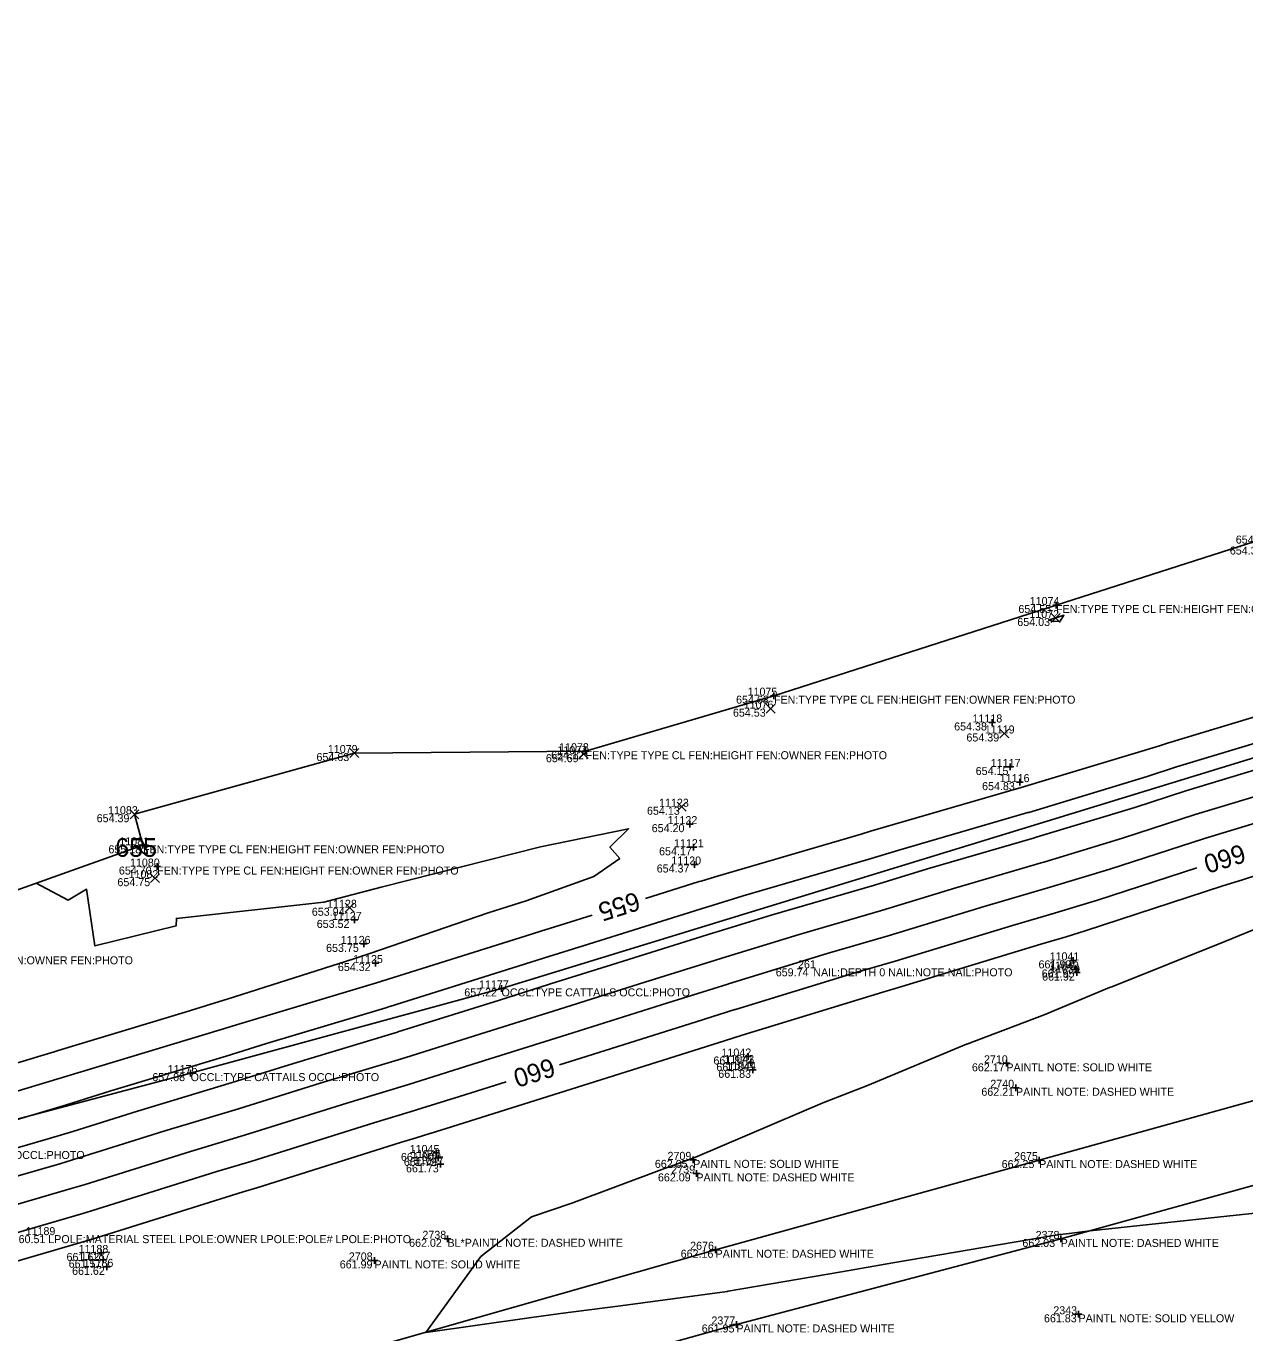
# Model space of a CAD drawing. Extents: x 2129350 to 2137777, y 657588 to 659885.
# Drawn here: x 2130364.3 to 2130547.1, y 657998.8 to 658194.8 of the extents above; entities that cross this region are included whole.
import ezdxf

# ---------------------------------------------------------------- set-up
doc = ezdxf.new("R2010")
doc.units = 0
for name, color, linetype in [('DT_X_Contour_Major', 7, 'Continuous'), ('DT_X_Contour_Minor', 7, 'Continuous'), ('DT_X_TIN_Hull', 7, 'Continuous'), ('PV_X_COP', 7, 'Continuous'), ('SV_X_Occupation_Line', 7, 'Continuous'), ('SV_X_Random_Point', 7, 'Continuous'), ('SV_X_Shot_Marker', 7, 'Continuous'), ('SV_X_Text_Comment', 7, 'Continuous'), ('SV_X_Text_Elevation', 7, 'Continuous'), ('SV_X_Text_Name', 7, 'Continuous')]:
    doc.layers.add(name, color=color, linetype=linetype)

msp = doc.modelspace()

# ---------------------------------------------------------------- linework, layer by layer
at = {"layer": 'DT_X_Contour_Major'}
for points in [[(2130457.18, 658063.98), (2130465.25, 658066.51), (2130465.52, 658066.59), (2130467.62, 658067.24), (2130489.52, 658073.61), (2130490.94, 658074.05), (2130513.52, 658080.62), (2130513.54, 658080.62), (2130534.28, 658086.89), (2130535.44, 658087.27), (2130553, 658092.59)], [(2130380.89, 658071.62), (2130382.4, 658070.37), (2130382.44, 658071.04), (2130381.61, 658072.77)], [(2130539.84, 658068.59), (2130524.97, 658063.73), (2130519.15, 658061.97), (2130518.54, 658061.79), (2130512.21, 658059.94), (2130494.61, 658054.56), (2130488.6, 658052.81), (2130470.67, 658047.32), (2130470.6, 658047.3), (2130464.79, 658045.48), (2130447.51, 658040.03), (2130444.31, 658039.02)], [(2130353.54, 658032.24), (2130360.32, 658034.29), (2130364.13, 658035.4), (2130369.43, 658037), (2130373.07, 658038.14), (2130393.39, 658044.25), (2130396.36, 658045.18), (2130417.36, 658051.49), (2130417.59, 658051.56), (2130417.63, 658051.58), (2130439.28, 658058.36), (2130441.49, 658059.06), (2130443.58, 658059.72), (2130449.17, 658061.47)], [(2130436.3, 658036.49), (2130429.32, 658034.29), (2130423.67, 658032.52), (2130423.66, 658032.52), (2130421.89, 658031.96), (2130416.43, 658030.32), (2130397.99, 658024.53), (2130392.9, 658023.01), (2130374.09, 658017.1), (2130372.82, 658016.72), (2130353.91, 658011.22), (2130349.38, 658009.84), (2130340.66, 658007.31)]]:
    msp.add_lwpolyline(points, dxfattribs=at)
at = {"layer": 'DT_X_Contour_Minor'}
for points in [[(2130519.35, 658105.56), (2130519.93, 658106.46), (2130518.7, 658106.08), (2130517.91, 658105.82), (2130517.66, 658105.71), (2130518.37, 658105.5), (2130519.35, 658105.56)], [(2130359.04, 658029.68), (2130365.87, 658031.66), (2130370.36, 658033.02), (2130377.03, 658035.11), (2130394.31, 658040.31), (2130400.37, 658042.21), (2130418.27, 658047.58), (2130418.8, 658047.75), (2130418.84, 658047.76), (2130437.28, 658053.55), (2130442.69, 658055.25), (2130447.83, 658056.87), (2130466.32, 658062.67), (2130466.55, 658062.74), (2130471.82, 658064.35), (2130490.54, 658069.8), (2130495.19, 658071.23), (2130514.52, 658076.85), (2130514.66, 658076.89), (2130532.42, 658082.26), (2130536.83, 658083.7), (2130555.91, 658089.48)], [(2130357.76, 658025.06), (2130367.61, 658027.93), (2130371.3, 658029.04), (2130381, 658032.08), (2130395.23, 658036.36), (2130404.39, 658039.24), (2130419.17, 658043.68), (2130420.01, 658043.94), (2130420.05, 658043.95), (2130435.29, 658048.73), (2130443.9, 658051.45), (2130452.07, 658054.02), (2130467.39, 658058.83), (2130467.58, 658058.88), (2130476.01, 658061.47), (2130491.55, 658065.99), (2130499.45, 658068.41), (2130515.53, 658073.08), (2130515.79, 658073.16), (2130530.56, 658077.63), (2130538.22, 658080.13), (2130554.08, 658084.94)], [(2130356.47, 658020.45), (2130369.34, 658024.19), (2130372.23, 658025.06), (2130384.97, 658029.06), (2130396.15, 658032.42), (2130408.4, 658036.26), (2130420.08, 658039.77), (2130421.23, 658040.13), (2130421.26, 658040.14), (2130433.3, 658043.92), (2130445.1, 658047.64), (2130456.31, 658051.18), (2130468.46, 658054.99), (2130468.61, 658055.03), (2130480.21, 658058.58), (2130492.57, 658062.18), (2130503.7, 658065.59), (2130516.53, 658069.32), (2130516.91, 658069.43), (2130528.69, 658073), (2130539.61, 658076.56), (2130552.24, 658080.39)], [(2130550.4, 658075.84), (2130541, 658072.99), (2130526.83, 658068.36), (2130518.03, 658065.7), (2130517.54, 658065.55), (2130507.96, 658062.77), (2130493.59, 658058.37), (2130484.41, 658055.7), (2130469.64, 658051.18), (2130469.53, 658051.14), (2130460.55, 658048.33), (2130446.31, 658043.84), (2130431.31, 658039.1), (2130422.46, 658036.33), (2130422.44, 658036.32), (2130420.98, 658035.87), (2130412.41, 658033.29), (2130397.07, 658028.48), (2130388.94, 658026.03), (2130373.16, 658021.08), (2130371.08, 658020.45), (2130355.19, 658015.83)], [(2130362.39, 658039.14), (2130368.5, 658040.97), (2130369.1, 658041.16), (2130388.18, 658046.9), (2130391.99, 658048.1), (2130394.44, 658048.89), (2130413.46, 658054.92), (2130415.84, 658055.7), (2130415.87, 658055.7), (2130433.59, 658061.81), (2130439.31, 658063.63), (2130449.44, 658067.27), (2130453.32, 658069.99), (2130451.84, 658071.69), (2130454.64, 658074.42), (2130441.43, 658071.7), (2130417.56, 658065.69), (2130408.94, 658063.41), (2130386.85, 658060.98), (2130386.81, 658059.89), (2130374.62, 658056.87), (2130373.37, 658065.35), (2130370.61, 658063.72), (2130365.83, 658066.25)], [(2130567.57, 658073.56), (2130546.73, 658066.75), (2130543.78, 658065.85), (2130523.1, 658059.1), (2130520.27, 658058.24), (2130519.55, 658058.02), (2130516.46, 658057.12), (2130495.62, 658050.75), (2130492.8, 658049.92), (2130471.7, 658043.47), (2130471.67, 658043.46), (2130469.04, 658042.63), (2130448.72, 658036.22), (2130427.32, 658029.48), (2130424.88, 658028.71), (2130424.87, 658028.71), (2130422.79, 658028.05), (2130420.44, 658027.35), (2130398.91, 658020.59), (2130396.87, 658019.98), (2130375.02, 658013.12), (2130374.56, 658012.98), (2130352.63, 658006.6)], [(2130555.65, 658017.51), (2130544.35, 658016.33), (2130523.87, 658014.13), (2130520.33, 658013.69), (2130519.27, 658013.58), (2130518.99, 658013.53), (2130517.16, 658013.22), (2130494.29, 658009.31), (2130486.6, 658007.99), (2130469.59, 658005.08), (2130469.44, 658005.05), (2130453.42, 658002.87), (2130444.43, 658001.71), (2130439.74, 658001.1), (2130424.23, 657998.89), (2130432.51, 658010.29), (2130440.08, 658016.24), (2130446.12, 658018.27), (2130459.66, 658023.3), (2130464.04, 658024.9), (2130464.56, 658025.11), (2130484.01, 658033.42), (2130484.16, 658033.48), (2130490.47, 658035.9), (2130505.33, 658042.11), (2130505.38, 658042.13), (2130516.97, 658046.51), (2130526.75, 658050.6), (2130527.09, 658050.73), (2130544.05, 658057.5), (2130548.44, 658059.32)]]:
    msp.add_lwpolyline(points, dxfattribs=at)
at = {"layer": 'DT_X_TIN_Hull'}
msp.add_lwpolyline([(2130783.99, 658173.92), (2130725.99, 658174.69), (2130684.1, 658160.72), (2130643.82, 658147.62), (2130600.57, 658134.21), (2130551.36, 658118.4), (2130518.75, 658107.99), (2130476.45, 658094.39), (2130448.2, 658086.06), (2130413.51, 658085.79), (2130380.56, 658076.61), (2130381.83, 658071.95), (2130335.13, 658055.3), (2130245.51, 658030.02)], dxfattribs=at)
at = {"layer": 'PV_X_COP'}
for points in [[(2130756.8, 658090.85), (2130709.64, 658077.1), (2130660.65, 658064.17), (2130611.76, 658050.53), (2130564.1, 658038.01), (2130516.21, 658024.74), (2130467.7, 658011.29), (2130419.56, 657997.56), (2130371.3, 657984.1), (2130323.4, 657971.71), (2130275.02, 657958.65), (2130226.86, 657945.08), (2130178.24, 657931.16), (2130131.49, 657919.16), (2130080.47, 657905.05), (2130033.67, 657891.71)], [(2130037.09, 657880.45), (2130085.21, 657893.8), (2130133.36, 657906.99), (2130181.98, 657920.22), (2130229.94, 657933.91), (2130277.86, 657946.56), (2130326.08, 657959.87), (2130374.09, 657973.32), (2130422.71, 657986.65), (2130470.82, 658000.08), (2130519.45, 658012.91), (2130567.41, 658026.23), (2130615.61, 658039.6), (2130663.49, 658052.2), (2130712.28, 658065.72), (2130760.53, 658079.19)]]:
    msp.add_lwpolyline(points, dxfattribs=at)
at = {"layer": 'SV_X_Occupation_Line'}
msp.add_lwpolyline([(2130087.44, 657957.79), (2130125.12, 657969.49), (2130169.35, 657981.55), (2130211.47, 657989.69), (2130262.21, 658002.55), (2130300.39, 658019.48), (2130344.82, 658026.09), (2130388.98, 658037.78), (2130435.6, 658050.49), (2130554.92, 658087.06), (2130644.25, 658113.16), (2130752.81, 658143.9), (2130803.09, 658157.94), (2130847.96, 658175.12), (2130903.78, 658194.81)], dxfattribs=at)
at = {"layer": 'SV_X_Random_Point'}
for p, q in [((2130518.03, 658105.37), (2130519.37, 658106.71)), ((2130518.03, 658106.71), (2130519.37, 658105.37)), ((2130475.28, 658091.78), (2130476.61, 658093.11)), ((2130475.28, 658093.11), (2130476.61, 658091.78)), ((2130510.33, 658088.05), (2130511.66, 658089.39)), ((2130510.33, 658089.39), (2130511.66, 658088.05)), ((2130412.85, 658085.13), (2130414.18, 658086.46)), ((2130412.85, 658086.46), (2130414.18, 658085.13)), ((2130447.26, 658084.95), (2130448.59, 658086.28)), ((2130447.26, 658086.28), (2130448.59, 658084.95)), ((2130461.92, 658077.06), (2130463.26, 658078.4)), ((2130461.92, 658078.4), (2130463.26, 658077.06)), ((2130379.9, 658075.94), (2130381.23, 658077.27)), ((2130379.9, 658077.27), (2130381.23, 658075.94)), ((2130382.97, 658066.35), (2130384.3, 658067.68)), ((2130382.97, 658067.68), (2130384.3, 658066.35)), ((2130412.15, 658061.91), (2130413.48, 658063.25)), ((2130412.15, 658063.25), (2130413.48, 658061.91))]:
    msp.add_line(p, q, dxfattribs=at)
at = {"layer": 'SV_X_Shot_Marker'}
for p, q in [((2130518.25, 658107.99), (2130519.25, 658107.99)), ((2130518.75, 658108.49), (2130518.75, 658107.49)), ((2130518.75, 658107.99), (2130518.75, 658107.99)), ((2130475.95, 658094.39), (2130476.95, 658094.39)), ((2130476.45, 658094.89), (2130476.45, 658093.89)), ((2130476.45, 658094.39), (2130476.45, 658094.39)), ((2130508.65, 658090.37), (2130509.65, 658090.37)), ((2130509.15, 658090.87), (2130509.15, 658089.87)), ((2130509.15, 658090.37), (2130509.15, 658090.37)), ((2130447.7, 658086.06), (2130448.7, 658086.06)), ((2130448.2, 658086.56), (2130448.2, 658085.56)), ((2130448.2, 658086.06), (2130448.2, 658086.06)), ((2130511.88, 658084.2), (2130511.88, 658083.2)), ((2130511.38, 658083.7), (2130512.38, 658083.7)), ((2130511.88, 658083.7), (2130511.88, 658083.7)), ((2130512.81, 658081.42), (2130513.81, 658081.42)), ((2130513.31, 658081.92), (2130513.31, 658080.92)), ((2130513.31, 658081.42), (2130513.31, 658081.42)), ((2130463.35, 658075.12), (2130464.35, 658075.12)), ((2130463.85, 658075.62), (2130463.85, 658074.62)), ((2130463.85, 658075.12), (2130463.85, 658075.12)), ((2130381.83, 658072.45), (2130381.83, 658071.45)), ((2130381.33, 658071.95), (2130382.33, 658071.95)), ((2130381.83, 658071.95), (2130381.83, 658071.95)), ((2130463.9, 658071.66), (2130464.9, 658071.66)), ((2130464.4, 658072.16), (2130464.4, 658071.16)), ((2130464.4, 658071.66), (2130464.4, 658071.66)), ((2130383.46, 658068.76), (2130384.46, 658068.76)), ((2130383.96, 658069.26), (2130383.96, 658068.26)), ((2130383.96, 658068.76), (2130383.96, 658068.76)), ((2130464.04, 658069.07), (2130465.04, 658069.07)), ((2130464.54, 658069.57), (2130464.54, 658068.57)), ((2130464.54, 658069.07), (2130464.54, 658069.07)), ((2130413.04, 658060.76), (2130414.04, 658060.76)), ((2130413.54, 658061.26), (2130413.54, 658060.26)), ((2130413.54, 658060.76), (2130413.54, 658060.76)), ((2130414.43, 658057.16), (2130415.43, 658057.16)), ((2130414.93, 658057.66), (2130414.93, 658056.66)), ((2130414.93, 658057.16), (2130414.93, 658057.16)), ((2130416.72, 658054.79), (2130416.72, 658053.79)), ((2130520.83, 658054.69), (2130521.83, 658054.69)), ((2130521.33, 658055.19), (2130521.33, 658054.19)), ((2130521.33, 658054.69), (2130521.33, 658054.69)), ((2130416.22, 658054.29), (2130417.22, 658054.29)), ((2130416.72, 658054.29), (2130416.72, 658054.29)), ((2130521.29, 658053.32), (2130522.29, 658053.32)), ((2130521.35, 658052.85), (2130522.35, 658052.85)), ((2130521.79, 658053.82), (2130521.79, 658052.82)), ((2130521.79, 658053.32), (2130521.79, 658053.32)), ((2130521.85, 658053.35), (2130521.85, 658052.35)), ((2130521.85, 658052.85), (2130521.85, 658052.85)), ((2130435.6, 658050.99), (2130435.6, 658049.99)), ((2130435.1, 658050.49), (2130436.1, 658050.49)), ((2130435.6, 658050.49), (2130435.6, 658050.49)), ((2130472.06, 658040.27), (2130473.06, 658040.27)), ((2130472.49, 658039.3), (2130473.49, 658039.3)), ((2130472.56, 658040.77), (2130472.56, 658039.77)), ((2130472.56, 658040.27), (2130472.56, 658040.27)), ((2130472.99, 658039.8), (2130472.99, 658038.8)), ((2130472.99, 658039.3), (2130472.99, 658039.3)), ((2130510.8, 658039.25), (2130511.8, 658039.25)), ((2130511.3, 658039.75), (2130511.3, 658038.75)), ((2130511.3, 658039.25), (2130511.3, 658039.25)), ((2130388.48, 658037.78), (2130389.48, 658037.78)), ((2130388.98, 658038.28), (2130388.98, 658037.28)), ((2130388.98, 658037.78), (2130388.98, 658037.78)), ((2130472.78, 658038.27), (2130473.78, 658038.27)), ((2130473.28, 658038.77), (2130473.28, 658037.77)), ((2130473.28, 658038.27), (2130473.28, 658038.27)), ((2130512.24, 658035.58), (2130513.24, 658035.58)), ((2130512.74, 658036.08), (2130512.74, 658035.08)), ((2130512.74, 658035.58), (2130512.74, 658035.58)), ((2130425.3, 658025.8), (2130426.3, 658025.8)), ((2130425.8, 658026.3), (2130425.8, 658025.3)), ((2130425.8, 658025.8), (2130425.8, 658025.8)), ((2130426.11, 658025.56), (2130426.11, 658024.56)), ((2130464.34, 658025.27), (2130464.34, 658024.27)), ((2130516.21, 658025.24), (2130516.21, 658024.24)), ((2130425.61, 658025.06), (2130426.61, 658025.06)), ((2130425.94, 658024.1), (2130426.94, 658024.1)), ((2130426.11, 658025.06), (2130426.11, 658025.06)), ((2130426.44, 658024.6), (2130426.44, 658023.6)), ((2130426.44, 658024.1), (2130426.44, 658024.1)), ((2130463.84, 658024.77), (2130464.84, 658024.77)), ((2130464.34, 658024.77), (2130464.34, 658024.77)), ((2130464.81, 658023.24), (2130464.81, 658022.24)), ((2130515.71, 658024.74), (2130516.71, 658024.74)), ((2130516.21, 658024.74), (2130516.21, 658024.74)), ((2130464.31, 658022.74), (2130465.31, 658022.74)), ((2130464.81, 658022.74), (2130464.81, 658022.74)), ((2130426.99, 658012.93), (2130427.99, 658012.93)), ((2130427.49, 658013.43), (2130427.49, 658012.43)), ((2130427.49, 658012.93), (2130427.49, 658012.93)), ((2130467.7, 658011.79), (2130467.7, 658010.79)), ((2130518.95, 658012.91), (2130519.95, 658012.91)), ((2130519.45, 658013.41), (2130519.45, 658012.41)), ((2130519.45, 658012.91), (2130519.45, 658012.91)), ((2130375.07, 658010.81), (2130376.07, 658010.81)), ((2130375.37, 658009.79), (2130376.37, 658009.79)), ((2130375.57, 658011.31), (2130375.57, 658010.31)), ((2130375.57, 658010.81), (2130375.57, 658010.81)), ((2130375.87, 658010.29), (2130375.87, 658009.29)), ((2130375.87, 658009.79), (2130375.87, 658009.79)), ((2130416.05, 658009.69), (2130417.05, 658009.69)), ((2130416.55, 658010.19), (2130416.55, 658009.19)), ((2130416.55, 658009.69), (2130416.55, 658009.69)), ((2130467.2, 658011.29), (2130468.2, 658011.29)), ((2130467.7, 658011.29), (2130467.7, 658011.29)), ((2130375.9, 658008.72), (2130376.9, 658008.72)), ((2130376.4, 658009.22), (2130376.4, 658008.22)), ((2130376.4, 658008.72), (2130376.4, 658008.72)), ((2130522.12, 658002.11), (2130522.12, 658001.11)), ((2130470.32, 658000.08), (2130471.32, 658000.08)), ((2130470.82, 658000.58), (2130470.82, 657999.58)), ((2130470.82, 658000.08), (2130470.82, 658000.08)), ((2130521.62, 658001.61), (2130522.62, 658001.61)), ((2130522.12, 658001.61), (2130522.12, 658001.61))]:
    msp.add_line(p, q, dxfattribs=at)

# ---------------------------------------------------------------- texts
at = {"layer": 'DT_X_Contour_Major'}
msp.add_text('655', height=2.8, dxfattribs=at).set_placement((2130377.68, 658070.22))
for s, rotation, p in [('660', 197.2495, (2130546.62, 658072.19)), ('655', 197.4087, (2130455.82, 658065.02)), ('660', 197.5076, (2130443.08, 658040.1))]:
    msp.add_text(s, height=2.8, rotation=rotation, dxfattribs=at).set_placement(p)
at = {"layer": 'SV_X_Text_Comment'}
for s, p in [('FEN:TYPE TYPE CL FEN:HEIGHT FEN:OWNER FEN:PHOTO', (2130518.75, 658106.79)), ('FEN:TYPE TYPE CL FEN:HEIGHT FEN:OWNER FEN:PHOTO', (2130476.45, 658093.19)), ('FEN:TYPE TYPE CL FEN:HEIGHT FEN:OWNER FEN:PHOTO', (2130448.2, 658084.86)), ('FEN:TYPE TYPE CL FEN:HEIGHT FEN:OWNER FEN:PHOTO', (2130381.83, 658070.75)), ('FEN:TYPE TYPE CL FEN:HEIGHT FEN:OWNER FEN:PHOTO', (2130383.96, 658067.56)), ('FEN:TYPE TYPE CL FEN:HEIGHT FEN:OWNER FEN:PHOTO', (2130335.13, 658054.1)), ('NAIL:DEPTH 0 NAIL:NOTE NAIL:PHOTO', (2130482.35, 658052.3)), ('OCCL:TYPE CATTAILS OCCL:PHOTO', (2130435.6, 658049.29)), ('PAINTL NOTE: SOLID WHITE', (2130511.3, 658038.05)), ('OCCL:TYPE CATTAILS OCCL:PHOTO', (2130388.98, 658036.58)), ('PAINTL NOTE: DASHED WHITE', (2130512.74, 658034.38)), ('OCCL:TYPE CATTAILS OCCL:PHOTO', (2130344.82, 658024.9)), ('PAINTL NOTE: SOLID WHITE', (2130464.34, 658023.57)), ('PAINTL NOTE: DASHED WHITE', (2130516.21, 658023.54)), ('PAINTL NOTE: DASHED WHITE', (2130464.81, 658021.54)), ('LPOLE:MATERIAL STEEL LPOLE:OWNER LPOLE:POLE# LPOLE:PHOTO', (2130367.63, 658012.28)), ('BL*PAINTL NOTE: DASHED WHITE', (2130427.49, 658011.73)), ('PAINTL NOTE: DASHED WHITE', (2130519.45, 658011.71)), ('PAINTL NOTE: SOLID WHITE', (2130416.55, 658008.49)), ('PAINTL NOTE: DASHED WHITE', (2130467.7, 658010.09)), ('PAINTL NOTE: DASHED WHITE', (2130470.82, 657998.88)), ('PAINTL NOTE: SOLID YELLOW', (2130522.12, 658000.41))]:
    msp.add_text(s, height=1.2, dxfattribs=at).set_placement(p)
at = {"layer": 'SV_X_Text_Elevation'}
for s, p in [('654.34', (2130545.7, 658117.2)), ('654.34', (2130544.81, 658115.56)), ('654.55', (2130513.1, 658106.79)), ('654.03', (2130512.94, 658104.84)), ('654.68', (2130470.77, 658093.19)), ('654.53', (2130470.3, 658091.24)), ('654.38', (2130503.47, 658089.17)), ('654.39', (2130505.31, 658087.52)), ('654.12', (2130443.03, 658084.86)), ('654.63', (2130407.85, 658084.59)), ('654.69', (2130442.25, 658084.41)), ('654.15', (2130506.7, 658082.5)), ('654.83', (2130507.66, 658080.22)), ('654.39', (2130374.89, 658075.41)), ('654.13', (2130457.41, 658076.53)), ('654.20', (2130458.12, 658073.92)), ('655.18', (2130376.65, 658070.75)), ('654.17', (2130459.22, 658070.45)), ('654.70', (2130378.22, 658067.56)), ('654.37', (2130458.87, 658067.87)), ('654.75', (2130378, 658065.82)), ('653.94', (2130407.15, 658061.38)), ('653.52', (2130407.89, 658059.56)), ('653.75', (2130409.29, 658055.96)), ('661.99', (2130516.12, 658053.49)), ('654.32', (2130411.06, 658053.09)), ('659.74', (2130476.72, 658052.3)), ('661.95', (2130516.59, 658052.12)), ('661.92', (2130516.66, 658051.65)), ('657.22', (2130430.01, 658049.29)), ('661.87', (2130467.37, 658039.07)), ('661.84', (2130467.81, 658038.1)), ('662.17', (2130506.13, 658038.05)), ('657.08', (2130383.23, 658036.58)), ('661.83', (2130468.1, 658037.07)), ('662.21', (2130507.55, 658034.38)), ('661.80', (2130420.51, 658024.6)), ('661.72', (2130420.95, 658023.86)), ('661.73', (2130421.27, 658022.9)), ('662.05', (2130458.59, 658023.57)), ('662.25', (2130510.59, 658023.54)), ('662.09', (2130459.05, 658021.54)), ('660.51', (2130362.29, 658012.28)), ('662.02', (2130421.74, 658011.73)), ('662.03', (2130513.7, 658011.71)), ('661.62', (2130370.37, 658009.61)), ('661.57', (2130370.69, 658008.59)), ('661.99', (2130411.34, 658008.49)), ('662.16', (2130462.46, 658010.09)), ('661.62', (2130371.2, 658007.52)), ('661.95', (2130465.62, 657998.88)), ('661.83', (2130516.94, 658000.41))]:
    msp.add_text(s, height=1.2, dxfattribs=at).set_placement(p)
at = {"layer": 'SV_X_Text_Name'}
for s, p in [('11074', (2130514.8, 658107.99)), ('11072', (2130514.75, 658106.04)), ('11075', (2130472.49, 658094.39)), ('11076', (2130471.91, 658092.44)), ('11118', (2130506.22, 658090.37)), ('11119', (2130508.07, 658088.72)), ('11079', (2130409.55, 658085.79)), ('11077', (2130443.97, 658085.61)), ('11078', (2130444.23, 658086.06)), ('11117', (2130508.96, 658083.7)), ('11116', (2130510.31, 658081.42)), ('11123', (2130459.22, 658077.73)), ('11083', (2130376.59, 658076.61)), ('11122', (2130460.49, 658075.12)), ('11081', (2130378.29, 658071.95)), ('11121', (2130461.46, 658071.66)), ('11120', (2130461.06, 658069.07)), ('11080', (2130379.88, 658068.76)), ('11082', (2130379.67, 658067.02)), ('11128', (2130409.44, 658062.58)), ('11127', (2130410.17, 658060.76)), ('11126', (2130411.49, 658057.16)), ('11125', (2130413.35, 658054.29)), ('261', (2130480.05, 658053.5)), ('11041', (2130517.78, 658054.69)), ('11040', (2130517.7, 658053.32)), ('11039', (2130517.85, 658052.85)), ('11177', (2130432.23, 658050.49)), ('11042', (2130468.58, 658040.27)), ('11176', (2130385.53, 658037.78)), ('11043', (2130469.01, 658039.3)), ('11044', (2130469.31, 658038.27)), ('2710', (2130507.94, 658039.25)), ('2740', (2130508.89, 658035.58)), ('11045', (2130421.82, 658025.8)), ('11046', (2130422.05, 658025.06)), ('11047', (2130422.46, 658024.1)), ('2709', (2130460.49, 658024.77)), ('2675', (2130512.46, 658024.74)), ('2739', (2130461.05, 658022.74)), ('11189', (2130364.23, 658013.48)), ('2738', (2130423.73, 658012.93)), ('2378', (2130515.69, 658012.91)), ('11188', (2130372.17, 658010.81)), ('2676', (2130463.88, 658011.29)), ('11187', (2130372.48, 658009.79)), ('11186', (2130372.93, 658008.72)), ('2708', (2130412.7, 658009.69)), ('2343', (2130518.34, 658001.61)), ('2377', (2130467.07, 658000.08))]:
    msp.add_text(s, height=1.2, dxfattribs=at).set_placement(p)

doc.saveas('drawing.dxf')
